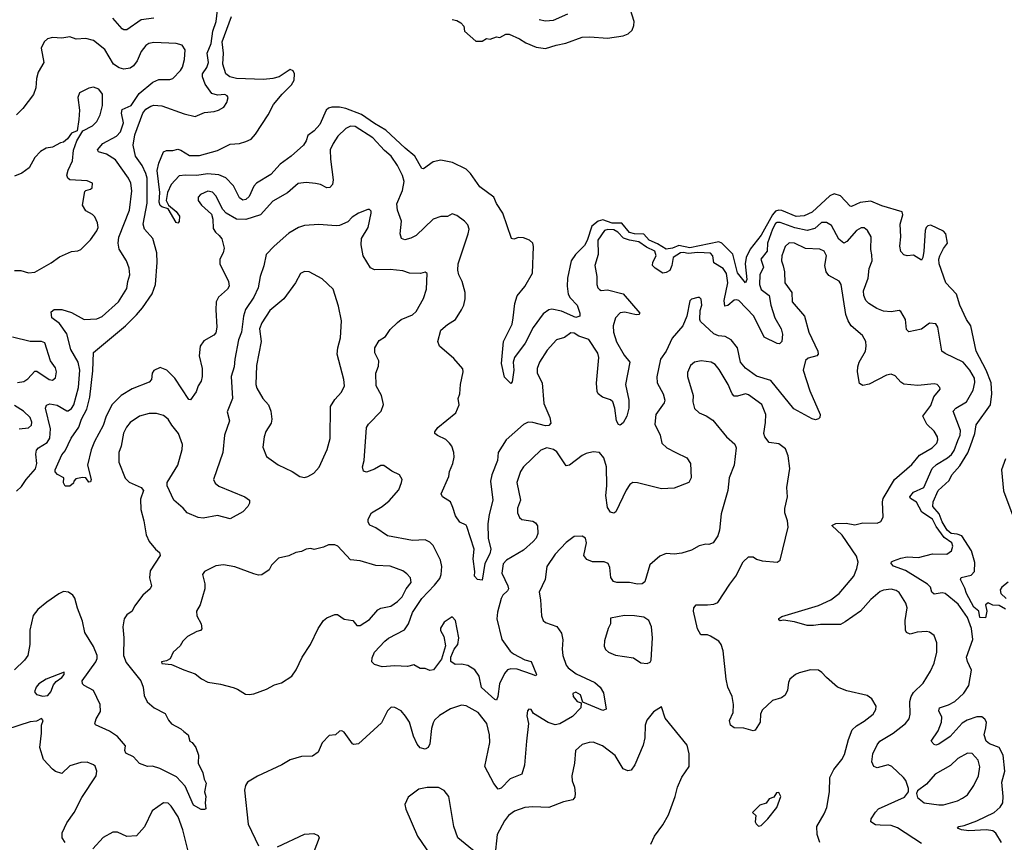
# Model space of a CAD drawing. Extents: x 2133489 to 2292442, y 756223 to 916462.
# Tile 428 of 463: x 2265389 to 2271598, y 858346 to 863536. Entities that reach past the tile are written whole.
import ezdxf

# ---------------------------------------------------------------- set-up
doc = ezdxf.new("R2010")
doc.units = 0

msp = doc.modelspace()

# ---------------------------------------------------------------- linework, layer by layer
at = {"layer": '0CON20XD'}
for points in [[(2267445, 862850), (2267395, 862801.1), (2267364.6, 862755), (2267346.9, 862715), (2267348.7, 862655), (2267365.4, 862525), (2267360.6, 862495), (2267345, 862476), (2267325, 862474.2), (2267285, 862495.6), (2267255, 862503.1), (2267195, 862509.4), (2267145, 862501.2), (2267077.6, 862442.4), (2266985, 862391.4), (2266907.5, 862305), (2266815, 862274.7), (2266755, 862278.2), (2266691.1, 862315), (2266668.9, 862338.9), (2266625, 862424.2), (2266605, 862447.1), (2266574.5, 862454.5), (2266528.1, 862431.9), (2266514.6, 862415), (2266513.1, 862395), (2266535.4, 862365), (2266598.2, 862308.2), (2266607.1, 862277.1), (2266608.5, 862218.5), (2266623.3, 862195), (2266645.7, 862175), (2266664, 862154), (2266677.5, 862095), (2266671.8, 862065), (2266651.5, 862025), (2266650.5, 861995), (2266705.5, 861885), (2266709.4, 861855), (2266700, 861835), (2266642.9, 861785), (2266627.8, 861755), (2266624.8, 861705.2), (2266632.5, 861595), (2266625, 861560), (2266612.9, 861545), (2266549.3, 861510.7), (2266526.4, 861475), (2266520, 861415), (2266538.7, 861335), (2266539.1, 861285), (2266533.1, 861255), (2266514, 861225), (2266501.2, 861188.8), (2266465, 861137.5), (2266455, 861140), (2266366.5, 861275), (2266317.1, 861325), (2266275, 861340.8), (2266235, 861323.3), (2266224, 861305), (2266220, 861265), (2266205, 861248), (2266097.3, 861207.3), (2266029.4, 861165), (2265971.7, 861108.3), (2265933.9, 861035), (2265914.6, 860975), (2265859.6, 860875), (2265838.7, 860821.3), (2265816.5, 860725), (2265838.8, 860635), (2265835, 860620), (2265825, 860617.5), (2265806.1, 860646.1), (2265785, 860646.7), (2265741.7, 860638.3), (2265730, 860625), (2265728.8, 860611.2), (2265705, 860593.3), (2265675, 860593.8), (2265663.9, 860613.9), (2265667.5, 860645), (2265626.1, 860666.1), (2265612.3, 860682.3), (2265611.4, 860695), (2265655, 860790), (2265674.6, 860815.4), (2265713.1, 860895), (2265760.5, 860965), (2265778.4, 861015), (2265811.9, 861078.1), (2265830.8, 861155), (2265849.4, 861319.4), (2265853.6, 861436.4), (2266054.8, 861605.2), (2266125.6, 861674.4), (2266162.8, 861717.2), (2266223.2, 861806.8), (2266244, 861865), (2266255.2, 862004.8), (2266252.6, 862065), (2266228.5, 862155), (2266174.7, 862214.7), (2266166.5, 862245), (2266192, 862378), (2266191.4, 862535), (2266184.8, 862565), (2266161, 862615), (2266117.8, 862675), (2266103.1, 862745), (2266115, 862810), (2266164.1, 862945), (2266185, 862971.5), (2266215, 862990.9), (2266235.4, 862995.4), (2266285, 862991.5), (2266425, 862942.2), (2266495, 862925.8), (2266555, 862950.8), (2266615, 862956), (2266642.5, 862965), (2266675.7, 862984.3), (2266695, 863012.5), (2266702.5, 863045), (2266697.5, 863055), (2266683, 863063), (2266635, 863060), (2266600.9, 863070.9), (2266559.1, 863129.1), (2266540.8, 863175), (2266541.3, 863195), (2266568.7, 863235), (2266578.6, 863265), (2266571.8, 863325), (2266595.9, 863385), (2266606.3, 863463.7), (2266628.4, 863525), (2266637.3, 863615)], [(2268115, 863537.5), (2268145, 863531.2), (2268170, 863515), (2268190, 863495), (2268193.6, 863463.6), (2268265, 863400), (2268305, 863400), (2268333, 863417), (2268355, 863413.3), (2268395, 863426.7), (2268416.4, 863423.6), (2268455, 863443.3), (2268475, 863443.8), (2268540, 863415), (2268579.4, 863389.4), (2268645, 863362.5), (2268705, 863354.4), (2268772.5, 863375), (2268832.4, 863387.6), (2268935, 863425.5), (2268985, 863427.8), (2269095, 863419.1), (2269195, 863434.7), (2269225, 863445.4), (2269250.2, 863469.8), (2269261.8, 863498.2), (2269262.5, 863525), (2269227.3, 863637.3)], [(2266235.3, 863544.7), (2266154.7, 863535.3), (2266065, 863471.1), (2266045, 863470.6), (2266035, 863477.1), (2265975.3, 863545.3)], [(2267819.2, 862725), (2267698.4, 862838.4), (2267625, 862880.2), (2267545, 862937.2), (2267446.2, 862976.2), (2267405.7, 862984.3), (2267356.3, 862983.7), (2267335, 862977.3), (2267320.4, 862965), (2267281.1, 862875), (2267245.7, 862834.3), (2267205, 862805.6), (2267195, 862771.2), (2267179.2, 862745), (2267100.4, 862675), (2267031.1, 862625), (2266971.8, 862558.2), (2266881.1, 862505), (2266864.7, 862485.3), (2266835, 862420.8), (2266815, 862400.6), (2266795, 862397.1), (2266775, 862410.8), (2266736.6, 862486.6), (2266687.6, 862537.6), (2266645, 862557.6), (2266573.6, 862563.6), (2266505, 862552.8), (2266435, 862555.7), (2266395, 862550), (2266343.8, 862495), (2266320, 862445), (2266312, 862395), (2266326.1, 862366.1), (2266375.6, 862325), (2266397, 862297), (2266395, 862263.3), (2266385, 862252.5), (2266375, 862256.7), (2266325, 862343.3), (2266284, 862355), (2266275, 862362.5), (2266268.8, 862385), (2266271.3, 862445), (2266256.5, 862585), (2266265, 862630), (2266295, 862702.5), (2266315, 862711.4), (2266355, 862710), (2266385, 862718), (2266405, 862712), (2266458.8, 862678.8), (2266522.1, 862677.9), (2266635, 862710.6), (2266715, 862750), (2266775, 862755.5), (2266815, 862766.2), (2266847.4, 862782.6), (2266875, 862813.6), (2266954.7, 862935), (2266989.7, 863000.3), (2267043.8, 863066.2), (2267103.5, 863125), (2267118.5, 863155), (2267121.9, 863195), (2267113.2, 863213.2), (2267095, 863222), (2267024.8, 863175.2), (2266985.5, 863164.5), (2266925, 863158.4), (2266755, 863164), (2266713.3, 863175), (2266687.9, 863195), (2266670.6, 863255), (2266673.5, 863325), (2266664.8, 863395), (2266723.9, 863556.1)], [(2268665, 863536.7), (2268705, 863528.9), (2268755, 863533.5), (2268845, 863572.2)], [(2265369.4, 860560.6), (2265399.6, 860590.4), (2265429.6, 860635), (2265487.9, 860702.1), (2265497.5, 860735), (2265491.1, 860795), (2265495, 860820), (2265508.1, 860835), (2265561, 860869), (2265578.2, 860895), (2265582.2, 860955), (2265551.8, 861085), (2265557.1, 861102.9), (2265578.8, 861111.2), (2265625, 861103.5), (2265685, 861067.5), (2265695, 861067.5), (2265715, 861081.9), (2265729.2, 861105), (2265758.9, 861215), (2265767.6, 861325), (2265757.5, 861375), (2265710.8, 861455), (2265685.4, 861554.6), (2265639.6, 861619.6), (2265592, 861655), (2265587, 861693), (2265605, 861707.8), (2265655, 861707.9), (2265715, 861687.5), (2265795, 861644.3), (2265875, 861648.1), (2265907.6, 861662.4), (2266010.8, 861755), (2266065, 861840), (2266070, 861885), (2266082.9, 861925), (2266077.9, 861967.9), (2266062, 862015), (2266015, 862087.5), (2266009.6, 862125), (2266013.6, 862163.6), (2266080.3, 862335), (2266096.2, 862455), (2266090, 862505), (2266075.3, 862535.3), (2265992.4, 862652.4), (2265935, 862688.2), (2265885, 862702.2), (2265878.9, 862715), (2265912.1, 862755), (2265999.3, 862800.7), (2266025, 862827.3), (2266042.5, 862885), (2266029.7, 862945), (2266035, 862968.5), (2266092.3, 862995), (2266141, 863069), (2266227.9, 863142.1), (2266265, 863157.5), (2266335, 863158.9), (2266353.3, 863165), (2266402.5, 863215), (2266414.4, 863235.6), (2266426.9, 863285), (2266431.4, 863345), (2266414.1, 863374.1), (2266375, 863385.8), (2266235, 863391.5), (2266202.5, 863385), (2266185, 863373.3), (2266155.6, 863335), (2266128.9, 863275), (2266106, 863244), (2266085, 863230.5), (2266045, 863224.5), (2266015, 863232.5), (2265980, 863255), (2265925, 863347.8), (2265855, 863403.8), (2265805, 863416), (2265745, 863412), (2265705, 863427.1), (2265655, 863418.6), (2265595.8, 863424.2), (2265564.2, 863415.8), (2265543.3, 863395), (2265524.3, 863355.7), (2265540.8, 863265), (2265505.6, 863204.4), (2265494.4, 863165), (2265490.9, 863105), (2265476.3, 863063.7), (2265408.1, 862975), (2265368.1, 862935)], [(2265355, 861952.5), (2265395, 861954), (2265445, 861938.8), (2265485, 861943.8), (2265587.6, 862002.4), (2265639.7, 862040.3), (2265715, 862074), (2265755, 862077.5), (2265775, 862086), (2265835, 862146), (2265875, 862203.8), (2265882.5, 862225), (2265879.2, 862255), (2265861.7, 862291.7), (2265847, 862307), (2265805, 862328.8), (2265784.4, 862365), (2265799.2, 862450.8), (2265805, 862458.8), (2265835, 862465.6), (2265845, 862474.2), (2265847.5, 862505), (2265815, 862519.1), (2265705.3, 862525.3), (2265692.1, 862535), (2265686.1, 862555), (2265693.8, 862586.2), (2265722.5, 862645), (2265727.8, 862712.2), (2265748.8, 862771.2), (2265787.5, 862835), (2265846.7, 862865), (2265875, 862892.5), (2265896, 862935), (2265910, 862995), (2265910.8, 863065), (2265888.3, 863098.3), (2265855, 863110.8), (2265825, 863104.2), (2265766.2, 863075), (2265755.9, 863044.1), (2265765.8, 862965), (2265762, 862905), (2265750, 862835), (2265715, 862818.8), (2265690, 862785), (2265665, 862763.3), (2265645, 862758.8), (2265595, 862731.2), (2265555, 862724.2), (2265520, 862705), (2265483.3, 862666.7), (2265448.3, 862601.7), (2265402, 862568), (2265355, 862547.8)], [(2271579.7, 858345), (2271545, 858404.3), (2271525, 858417.9), (2271485, 858424.7), (2271375, 858418.8), (2271327.5, 858425), (2271303.3, 858435), (2271310, 858445), (2271345, 858451.4), (2271425, 858480.8), (2271534.3, 858535), (2271571.9, 858568.1), (2271587.7, 858595), (2271590.7, 858635), (2271581.9, 858725), (2271602, 858795), (2271591.1, 858895), (2271565, 858945.2), (2271505, 858966.3), (2271484, 858985), (2271471.5, 859025), (2271481.1, 859068.9), (2271485, 859103.3), (2271475, 859123.8), (2271455, 859136.9), (2271425, 859136.7), (2271363.7, 859116.3), (2271331.3, 859098.7), (2271256.1, 859013.9), (2271185, 858965.5), (2271165, 858959.4), (2271155, 858963.1), (2271135.8, 858985), (2271181.2, 859048.8), (2271200.9, 859105), (2271202.7, 859135), (2271185.5, 859175), (2271188.6, 859195), (2271245, 859212.7), (2271285.7, 859235), (2271342.7, 859287.3), (2271373.5, 859335), (2271391.7, 859431.7), (2271365, 859487.5), (2271360, 859515), (2271399.5, 859625), (2271391.1, 859695), (2271366.2, 859765), (2271307.6, 859847.6), (2271225, 859916.4), (2271205, 859920), (2271155, 859911.2), (2271141.6, 859925), (2271131.3, 859955), (2271114.4, 859975), (2270975, 860061.5), (2270897.9, 860087.9), (2270884.1, 860105.9), (2270886.2, 860115), (2270898, 860122), (2270945, 860139.3), (2270985, 860146), (2271056.9, 860143.1), (2271144.6, 860165.4), (2271235, 860163.6), (2271265.7, 860185), (2271272.2, 860215), (2271266.5, 860235), (2271218.4, 860268.4), (2271167.6, 860337.6), (2271144.3, 860385), (2271078.3, 860428.3), (2271045, 860491.6), (2271005.4, 860515), (2271002.9, 860525), (2271025, 860555.2), (2271090.8, 860585), (2271143.5, 860705), (2271169.6, 860730.4), (2271239.4, 860770.6), (2271265, 860792.5), (2271281.4, 860818.6), (2271305, 860880.6), (2271320.4, 860915), (2271321.6, 860945), (2271274.5, 861065), (2271291.5, 861085), (2271360, 861125), (2271400.9, 861199.1), (2271412.2, 861247.8), (2271410.4, 861275), (2271380.9, 861325), (2271338.1, 861375), (2271225, 861429.4), (2271204.2, 861445), (2271178.8, 861595), (2271165, 861617.5), (2271125, 861621.2), (2271075, 861584.2), (2270995, 861566.2), (2270981.4, 861581.4), (2270975.6, 861645), (2270944.3, 861694.3), (2270935, 861700), (2270885, 861692.2), (2270835, 861696.2), (2270793.4, 861713.4), (2270744, 861745), (2270725, 861764.2), (2270711.5, 861795), (2270708.8, 861825), (2270740, 861905), (2270744.7, 861965), (2270765.4, 862015), (2270762.1, 862052.1), (2270756, 862085), (2270758.2, 862165), (2270735.3, 862205.3), (2270715, 862223.1), (2270695, 862221.8), (2270665, 862205.4), (2270605, 862136.5), (2270585, 862126.7), (2270555, 862150), (2270507.3, 862237.3), (2270476.6, 862256.6), (2270445, 862255.2), (2270402, 862218), (2270355, 862206.4), (2270277.2, 862222.8), (2270185, 862256), (2270165, 862256.3), (2270155, 862250), (2270135, 862214.6), (2270105.2, 862125), (2270102.8, 862075), (2270062.4, 862025), (2270078.9, 861975), (2270055.9, 861925), (2270054.8, 861865), (2270065, 861834.5), (2270114.7, 861794.7), (2270124.7, 861735), (2270150, 861655), (2270190.4, 861585), (2270199.3, 861550.7), (2270195, 861506.2), (2270179.8, 861490.2), (2270165, 861491.8), (2270082.7, 861532.7), (2270017.2, 861665), (2269924.4, 861764.4), (2269909.1, 861769.1), (2269895, 861765.3), (2269855, 861733.4), (2269835, 861729.4), (2269830.4, 861765), (2269854.4, 861875), (2269845.2, 861935.2), (2269824.4, 861965), (2269765, 862001.4), (2269759.7, 862045), (2269745, 862061.7), (2269665, 862067.8), (2269605, 862061.4), (2269575, 862067), (2269555, 862064.1), (2269508.6, 862035), (2269501.2, 861985), (2269487.5, 861952.5), (2269465, 861939.8), (2269445, 861937.4), (2269395, 861967.2), (2269378.9, 861985), (2269381.5, 862005), (2269401.5, 862045), (2269394.4, 862075), (2269340.3, 862100.3), (2269293.2, 862135), (2269234.5, 862145.5), (2269196.6, 862156.6), (2269159.8, 862195), (2269135, 862209.1), (2269097.5, 862212.5), (2269076.4, 862205), (2269034.7, 862145), (2269037.3, 862055), (2269016.2, 861985), (2269027.5, 861915), (2269028.6, 861865), (2269034.3, 861844.3), (2269045, 861832.5), (2269055, 861826.7), (2269095, 861831.1), (2269195, 861805.5), (2269298.8, 861685), (2269293.8, 861676.2), (2269275.6, 861674.4), (2269205, 861690), (2269175, 861686.9), (2269146, 861655), (2269131.1, 861605), (2269133.3, 861565), (2269152.6, 861502.6), (2269199.5, 861419.5), (2269235.6, 861375), (2269209.1, 861235), (2269230, 861135), (2269230.6, 861085), (2269216.9, 861035), (2269195, 860992), (2269175, 860976.7), (2269165, 860982.5), (2269153.1, 861005), (2269142.5, 861085), (2269128.1, 861125), (2269115, 861137.5), (2269064.2, 861154.2), (2269036.7, 861175), (2269030.3, 861190.3), (2269026.8, 861243.2), (2269041.1, 861405), (2269035, 861431.2), (2268977.9, 861517.9), (2268915, 861540), (2268885, 861557.8), (2268865, 861560), (2268825, 861531.1), (2268774.6, 861515.4), (2268715, 861450), (2268666.5, 861375), (2268651.5, 861335), (2268651.1, 861305), (2268683.5, 861245), (2268693.8, 861115), (2268730.9, 861025), (2268738.8, 860991.2), (2268725, 860976), (2268705, 860974.4), (2268623.8, 860993.8), (2268595, 860995.6), (2268565, 860982.2), (2268455.5, 860885), (2268405.4, 860805), (2268401.3, 860755), (2268365.3, 860664.7), (2268357.8, 860625), (2268372.3, 860505), (2268348.4, 860415), (2268340.9, 860355), (2268343.8, 860263.8), (2268360.4, 860195), (2268354, 860165), (2268321.2, 860105), (2268305, 859998.8), (2268276.2, 860005), (2268255.8, 860025), (2268259.5, 860055), (2268247.5, 860135), (2268255.4, 860195), (2268208.7, 860338.7), (2268205, 860346), (2268164, 860365), (2268136, 860405), (2268120.7, 860459.3), (2268105, 860493.3), (2268054.5, 860524.5), (2268046, 860545), (2268095, 860653.3), (2268098.9, 860685), (2268119.5, 860735), (2268127.5, 860775), (2268125.6, 860805), (2268114.3, 860844.3), (2268100, 860865), (2268075, 860887.5), (2268022.7, 860912.7), (2268007.5, 860925), (2268006.7, 860935), (2268025, 860963.8), (2268138.8, 861055), (2268160, 861105), (2268154.4, 861145), (2268164.3, 861175), (2268169.2, 861235), (2268186, 861315), (2268183.9, 861333.9), (2268127.2, 861397.2), (2268036.2, 861475), (2268025.8, 861505), (2268045, 861578), (2268086.4, 861613.6), (2268136, 861645), (2268175.5, 861704.5), (2268188.8, 861735), (2268198.8, 861775), (2268198, 861815), (2268178.8, 861885), (2268158, 861925), (2268151.4, 861955), (2268153.5, 861995), (2268216.7, 862185), (2268222.9, 862215), (2268215, 862241.2), (2268194.3, 862264.3), (2268145, 862301.2), (2268115, 862310), (2268085.8, 862294.2), (2268045, 862294), (2267995, 862277.5), (2267888.1, 862175), (2267855, 862156.5), (2267817.5, 862147.5), (2267796.7, 862155), (2267788.6, 862185), (2267796.9, 862265), (2267771.8, 862335), (2267766.3, 862373.7), (2267802.8, 862457.2), (2267812.2, 862515), (2267802.6, 862552.6), (2267771.8, 862615), (2267731.2, 862675), (2267689.7, 862709.8), (2267615, 862789.7), (2267505, 862862.7), (2267475, 862864.5), (2267445, 862850)], [(2271605, 859817.5), (2271565, 859840), (2271525, 859842.5), (2271495, 859857.5), (2271480, 859845), (2271487.5, 859805), (2271478.3, 859761.7), (2271444, 859765), (2271437.5, 859805), (2271405, 859828.8), (2271359.2, 859915), (2271349.2, 859949.2), (2271320.6, 860005), (2271325, 860016.7), (2271388.9, 860031.1), (2271410, 860055), (2271411.8, 860111.8), (2271390, 860185), (2271329.2, 860279.2), (2271300.5, 860290.5), (2271262.7, 860295), (2271236.4, 860315), (2271205, 860368.5), (2271187.6, 860417.6), (2271147.5, 860465), (2271148.1, 860495), (2271180.3, 860565), (2271250.6, 860629.4), (2271267.1, 860665), (2271318.1, 860721.9), (2271366.8, 860803.2), (2271385, 860848.2), (2271411.1, 860925), (2271419.3, 860980.7), (2271510.6, 861105), (2271519.1, 861175), (2271514.3, 861245), (2271482.4, 861325), (2271420, 861445), (2271386.2, 861605), (2271358.6, 861645), (2271317.5, 861735), (2271296.5, 861805), (2271228.2, 861875), (2271186.9, 861995), (2271184.8, 862024.8), (2271191.1, 862045), (2271215, 862092.4), (2271240.4, 862125), (2271229.3, 862185), (2271215, 862201.2), (2271135, 862239.6), (2271115.8, 862235), (2271105, 862225.4), (2271097.8, 862205), (2271090.9, 862075), (2271084.5, 862035.5), (2271075, 862018), (2271025, 862049.4), (2270985, 862046), (2270965, 862051.2), (2270945, 862072.5), (2270937.9, 862107.9), (2270945.5, 862165.5), (2270941.8, 862245), (2270958.2, 862305), (2270954.5, 862324.5), (2270825, 862361.8), (2270755, 862390.5), (2270688.6, 862381.4), (2270635, 862356.5), (2270625, 862360), (2270565, 862424.8), (2270525, 862436.3), (2270496.4, 862423.6), (2270385, 862322.3), (2270335, 862299.2), (2270285, 862294.4), (2270195, 862331.2), (2270175, 862334.1), (2270155, 862328), (2270135, 862304.3), (2270065, 862175.9), (2269995, 862087.9), (2269969, 862035), (2269963.2, 861995), (2269973.4, 861896.6), (2269965, 861876.2), (2269915, 861937.8), (2269885, 862056.5), (2269816.8, 862125), (2269797.5, 862135), (2269615, 862097.3), (2269545, 862110.7), (2269505, 862094.2), (2269465, 862086.9), (2269411.6, 862121.6), (2269358.6, 862145), (2269325, 862182.7), (2269265, 862184.3), (2269235, 862193.2), (2269185, 862251), (2269125, 862252.1), (2269065, 862272.1), (2269035.7, 862264.3), (2268996.3, 862233.7), (2268967.7, 862142.3), (2268949.4, 862110.6), (2268894.6, 862055), (2268867.1, 862015), (2268842.9, 861905), (2268840.4, 861855), (2268847.9, 861805), (2268860, 861780), (2268903.8, 861735), (2268921.8, 861685), (2268921.4, 861665), (2268895, 861657.2), (2268805, 861696.6), (2268745, 861709.5), (2268725, 861704.4), (2268689.7, 861680.3), (2268627.1, 861592.9), (2268575.6, 861495), (2268509.4, 861405), (2268501.1, 861375), (2268504.4, 861325.6), (2268495, 861250), (2268485, 861240), (2268445, 861280), (2268427.5, 861367.5), (2268438.6, 861505), (2268494.4, 861615), (2268500.5, 861655), (2268510.4, 861745), (2268525.8, 861794.2), (2268575, 861852.5), (2268622.6, 861937.4), (2268629.6, 862105), (2268625.2, 862125.2), (2268603.3, 862145), (2268565, 862159.7), (2268535, 862161.3), (2268505, 862150), (2268490, 862155), (2268436.1, 862315), (2268396.4, 862375), (2268379.1, 862415), (2268291.2, 862481.2), (2268231.1, 862565), (2268203.6, 862593.6), (2268116.9, 862635), (2268045, 862648.8), (2267995, 862638.2), (2267935, 862595.7), (2267925, 862597.5), (2267881.2, 862675), (2267819.2, 862725)], [(2269525.5, 860805.5), (2269595, 860771.2), (2269618.8, 860735), (2269623.6, 860646.4), (2269607.5, 860615), (2269515, 860580), (2269435, 860575.8), (2269285, 860614.4), (2269255, 860615.8), (2269236.8, 860603.2), (2269212.2, 860567.8), (2269148.3, 860431.7), (2269135, 860422), (2269115, 860428.8), (2269095, 860457.5), (2269083.9, 860535), (2269091.8, 860595), (2269089.6, 860715), (2269071.3, 860771.3), (2269044.2, 860804.2), (2269005, 860810), (2268961.3, 860798.7), (2268934.6, 860785.4), (2268855, 860724.3), (2268835, 860720.8), (2268775, 860809.4), (2268753.8, 860825), (2268712.5, 860835), (2268675, 860819.4), (2268566.1, 860713.9), (2268547.5, 860685), (2268522.9, 860615), (2268547.1, 860505), (2268526.9, 860455), (2268527.1, 860425), (2268540, 860395), (2268555, 860382), (2268625, 860372), (2268641.2, 860361.2), (2268652.9, 860342.9), (2268655.5, 860294.5), (2268645.7, 860265), (2268627.1, 860242.9), (2268565, 860188.5), (2268459.2, 860125), (2268437.9, 860102.1), (2268428.5, 860045), (2268466.9, 859965), (2268470, 859945), (2268465, 859931.9), (2268434.4, 859905), (2268425.3, 859884.7), (2268402.1, 859797.9), (2268397.2, 859755), (2268428.9, 859625), (2268482.4, 859552.4), (2268502.2, 859535), (2268575, 859497.8), (2268615, 859486.2), (2268648, 859405), (2268643, 859397), (2268616.7, 859406.7), (2268525, 859439.1), (2268485, 859440), (2268465.6, 859434.4), (2268445, 859411.2), (2268413.5, 859345), (2268403.6, 859266.4), (2268395, 859243.3), (2268385, 859246), (2268301.8, 859321.8), (2268285.8, 859395), (2268258, 859435), (2268215, 859460.8), (2268175, 859469.2), (2268135, 859468.8), (2268106.4, 859486.4), (2268106.7, 859515), (2268128.8, 859565), (2268152.5, 859595), (2268158.1, 859635), (2268136.7, 859745), (2268115, 859769.2), (2268066.2, 859735), (2268042.7, 859697.3), (2268042.3, 859682.3), (2268063.8, 859645), (2268073.3, 859585), (2268048.3, 859501.7), (2267997.5, 859435), (2267975, 859430), (2267945, 859443.3), (2267913.6, 859443.6), (2267875, 859466.7), (2267835, 859454.2), (2267755, 859460), (2267675, 859452.5), (2267625, 859467.5), (2267610, 859485), (2267610.8, 859509.2), (2267625, 859546.2), (2267691.2, 859615), (2267715, 859633.8), (2267815, 859687.5), (2267839.6, 859725), (2267866.2, 859795), (2267925, 859884.3), (2268005, 859967.8), (2268038.7, 860011.3), (2268047.2, 860035), (2268050.9, 860085), (2268042, 860125), (2267995, 860217.5), (2267975, 860240.6), (2267945, 860254.4), (2267865, 860250.6), (2267708.7, 860278.7), (2267635, 860330), (2267596.9, 860346.9), (2267585.7, 860365), (2267586.9, 860385), (2267608.1, 860425), (2267675, 860464.5), (2267719.2, 860500.8), (2267779.8, 860570.2), (2267797, 860617), (2267800, 860635), (2267783.8, 860665), (2267735, 860687.1), (2267685, 860722.5), (2267665, 860722.5), (2267625, 860699.4), (2267575, 860680.8), (2267557.5, 860687.5), (2267550.8, 860715), (2267560, 860755), (2267576.4, 860963.6), (2267589.2, 860985), (2267667.5, 861065), (2267683, 861107), (2267670, 861165), (2267637.1, 861225), (2267634, 861305), (2267651.2, 861348.8), (2267654.1, 861384.1), (2267627.5, 861435), (2267627.5, 861465), (2267655, 861512), (2267695, 861536.2), (2267725, 861580.8), (2267771.4, 861625), (2267795, 861643.3), (2267865.3, 861674.7), (2267888.9, 861695), (2267935, 861776), (2267954.5, 861835), (2267958, 861935), (2267945, 861942.5), (2267915.6, 861934.4), (2267847.4, 861937.4), (2267805, 861950.6), (2267725, 861960.4), (2267625, 861956.9), (2267600.4, 861970.4), (2267555, 862046.2), (2267541.9, 862115), (2267544.5, 862155.5), (2267585.6, 862225), (2267606, 862315), (2267605, 862327.5), (2267595, 862337.5), (2267585, 862337.5), (2267525, 862316), (2267485, 862290), (2267458.8, 862261.2), (2267405, 862237.5), (2267385, 862234.4), (2267275, 862244.4), (2267185, 862238.1), (2267146.7, 862225), (2267085, 862189.4), (2266992.4, 862107.6), (2266943.1, 862055), (2266927.3, 861982.7), (2266904.4, 861915), (2266892.3, 861845), (2266865, 861785.8), (2266812.9, 861707.1), (2266800.4, 861665), (2266786.6, 861565), (2266769.2, 861515), (2266745.4, 861395), (2266741.5, 861345), (2266722.5, 861285), (2266730, 861145), (2266697.3, 861062.7), (2266711.4, 861005), (2266680.4, 860915), (2266668.9, 860805), (2266611.1, 860635), (2266621.1, 860611.1), (2266645, 860593.3), (2266807.5, 860525), (2266836.7, 860505), (2266837.5, 860485), (2266827.5, 860465), (2266795, 860431.2), (2266715, 860386.7), (2266635, 860408.2), (2266545, 860391.8), (2266515, 860395.5), (2266444.7, 860424.7), (2266420, 860455), (2266361.4, 860505), (2266319.4, 860595), (2266318.1, 860615), (2266385.5, 860725), (2266413.6, 860825), (2266415.4, 860855), (2266389.5, 860925), (2266347.3, 860977.3), (2266325, 861015.8), (2266295, 861038.6), (2266250.9, 861050.9), (2266205, 861051.9), (2266145, 861034.4), (2266085, 860994.3), (2266061.5, 860965), (2266042.4, 860927.6), (2266027.9, 860845), (2266013.3, 860805), (2266014.3, 860745), (2266053.4, 860643.4), (2266078.8, 860618.8), (2266154.3, 860584.3), (2266170, 860565), (2266149.7, 860510.3), (2266152.9, 860445), (2266171.4, 860375), (2266185.5, 860285.5), (2266204.4, 860244.4), (2266245.6, 860195.6), (2266271.2, 860175), (2266274, 860155), (2266211.2, 860058.8), (2266206.2, 860015), (2266219.2, 859965), (2266210.8, 859945), (2266164.7, 859905.3), (2266113.3, 859835), (2266098.6, 859805), (2266065, 859781.4), (2266046.5, 859755), (2266037.9, 859705), (2266045.9, 859635.9), (2266044.2, 859525), (2266061, 859481), (2266151.5, 859365), (2266167.1, 859325), (2266173, 859273), (2266192.2, 859232.2), (2266236.2, 859195), (2266305, 859158.8), (2266325.9, 859115.9), (2266345, 859093.3), (2266405, 859061.2), (2266423.3, 859045), (2266450, 859025), (2266462.5, 858985), (2266476.4, 858976.4), (2266500, 858945), (2266516.7, 858895), (2266513.3, 858845), (2266543.3, 858785), (2266551.2, 858745), (2266565, 858720), (2266553.3, 858665), (2266563.3, 858635), (2266557.5, 858595), (2266561.7, 858558.3), (2266555, 858552.5), (2266533.9, 858553.9), (2266485, 858580), (2266431.1, 858701.1), (2266378.2, 858758.2), (2266272.3, 858812.3), (2266225, 858826.7), (2266193.9, 858823.9), (2266145, 858843.3), (2266106, 858885), (2266058.7, 858908.7), (2266051.4, 858925), (2266056.7, 858955), (2266005, 859013.3), (2265955, 859046.2), (2265867, 859087), (2265863.3, 859095), (2265870, 859125), (2265897.8, 859172.2), (2265896.9, 859215), (2265855, 859304.4), (2265795, 859335.6), (2265785.4, 859345.4), (2265782.7, 859365), (2265869.2, 859485), (2265877.5, 859505), (2265877.1, 859525), (2265855, 859581.1), (2265799.9, 859669.9), (2265785, 859741.2), (2265752.6, 859822.6), (2265737.2, 859887.2), (2265724, 859905), (2265696.7, 859925), (2265665, 859927.5), (2265635, 859914.2), (2265558.8, 859861.2), (2265503.1, 859815), (2265474.1, 859775.9), (2265452.8, 859685), (2265451.9, 859595), (2265439.5, 859525), (2265419.5, 859495), (2265356.7, 859435)], [(2271075, 858338.1), (2270925, 858438.2), (2270885, 858452.7), (2270815.4, 858454.6), (2270785, 858456.7), (2270756.2, 858475), (2270758, 858495), (2270784.4, 858535.6), (2270805, 858557.1), (2270968.8, 858631.2), (2270993.3, 858665), (2270993.3, 858685), (2270976, 858735), (2270961.2, 858755), (2270887.5, 858825), (2270865, 858835.7), (2270795, 858816.2), (2270775, 858823.3), (2270763.1, 858853.1), (2270768.8, 858905), (2270795, 858962), (2270812.2, 858985), (2270896.4, 859035), (2270973.6, 859096.4), (2270997.1, 859125), (2271004.4, 859155), (2271001.5, 859235), (2271010, 859265), (2271025, 859291.1), (2271085, 859349.4), (2271132.3, 859425), (2271155, 859476.2), (2271171.8, 859545), (2271171.9, 859605), (2271155, 859651.2), (2271125, 859672), (2271106.7, 859676.7), (2271048.2, 859671.8), (2271005, 859658.6), (2270980.3, 859670.3), (2270974.4, 859685), (2270973.3, 859745), (2270985.6, 859825), (2270976.9, 859855), (2270935, 859922.5), (2270915, 859935.5), (2270885, 859942.5), (2270835, 859937.3), (2270815, 859927.5), (2270755, 859877.8), (2270690, 859805), (2270595, 859736.2), (2270565, 859721.2), (2270439.1, 859720.9), (2270395, 859712.9), (2270353.6, 859713.6), (2270275, 859736), (2270205, 859746.7), (2270185, 859743.8), (2270175, 859750), (2270175, 859757.5), (2270195, 859771.2), (2270425, 859840.6), (2270504.2, 859875), (2270556.7, 859915), (2270648.5, 860025), (2270667.6, 860072.4), (2270677, 860113), (2270665, 860151.4), (2270575, 860283.5), (2270510, 860345), (2270535, 860356.7), (2270601.2, 860358.8), (2270655, 860349.5), (2270705, 860361.4), (2270795, 860360), (2270819.3, 860370.7), (2270833, 860397), (2270830, 860495), (2270834.5, 860515), (2270905.3, 860634.7), (2271015, 860730), (2271062, 860788), (2271142.5, 860835), (2271172.9, 860865), (2271179.4, 860885), (2271175.7, 860905), (2271155, 860939.2), (2271110, 860985), (2271084.2, 861035), (2271135, 861100.8), (2271153.2, 861156.8), (2271193.3, 861205), (2271191.2, 861215), (2271175, 861233.8), (2271155, 861238), (2271053.1, 861226.9), (2270965, 861235.8), (2270945, 861248), (2270908.6, 861288.6), (2270885, 861299.4), (2270855, 861293.3), (2270745, 861236.9), (2270705, 861228.6), (2270685, 861241.2), (2270672.9, 861315), (2270674.3, 861345), (2270683.1, 861375), (2270721.8, 861445), (2270727.3, 861475), (2270724.5, 861504.5), (2270703.1, 861543.1), (2270632.9, 861605), (2270612.2, 861635), (2270597.8, 861675), (2270569.5, 861865), (2270555.4, 861885.4), (2270492.1, 861922.1), (2270475, 861944), (2270466.2, 861985), (2270476.9, 862045), (2270462.2, 862075), (2270435, 862087.1), (2270345, 862091.4), (2270275, 862126.2), (2270241.2, 862128.8), (2270215.3, 862104.7), (2270194.7, 862045), (2270192.4, 862015), (2270202.2, 861982.2), (2270210.7, 861945), (2270214.6, 861875), (2270258.2, 861815), (2270260.6, 861755), (2270337.1, 861665), (2270365.5, 861565), (2270421.5, 861445), (2270422.9, 861425), (2270415, 861414.3), (2270360.6, 861399.4), (2270344.6, 861385.4), (2270329.5, 861325), (2270371.5, 861195), (2270436, 861045), (2270433.9, 861026.1), (2270425, 861016.7), (2270407.7, 861012.3), (2270385, 861017.1), (2270269.8, 861079.8), (2270125, 861259.4), (2270035, 861286.2), (2269966.4, 861336.4), (2269934.5, 861375), (2269916.2, 861466.2), (2269875.9, 861515.9), (2269837.2, 861537.2), (2269795, 861542.1), (2269765, 861552.9), (2269681.2, 861631.2), (2269676.9, 861645), (2269679.5, 861700.5), (2269691.2, 861735), (2269685, 861772.5), (2269675, 861782.5), (2269665, 861782.5), (2269625, 861772.5), (2269615, 861762.5), (2269595.7, 861664.3), (2269569.4, 861605), (2269504.2, 861525.8), (2269465.6, 861445), (2269430.6, 861395), (2269407.1, 861282.9), (2269408.5, 861245), (2269447.3, 861175), (2269456.9, 861135), (2269452, 861118), (2269399.6, 861045), (2269393.8, 860985), (2269428.1, 860915), (2269438.8, 860865), (2269468.8, 860835), (2269525.5, 860805.5)], [(2267185, 860646.7), (2267205, 860653.8), (2267244, 860675), (2267276.6, 860713.4), (2267328, 860825), (2267346.6, 860893.4), (2267348.2, 861095), (2267375, 861140.6), (2267417.5, 861185), (2267436.5, 861225), (2267433.5, 861265), (2267390, 861425), (2267394.3, 861465), (2267411.7, 861528.3), (2267418.1, 861635), (2267399.1, 861729.1), (2267366.2, 861836.2), (2267295, 861900), (2267215, 861944.2), (2267185, 861948.1), (2267160, 861935), (2267128.6, 861875), (2267054.4, 861775), (2266965, 861700.5), (2266915, 861624), (2266901.1, 861585), (2266910.8, 861505), (2266881.8, 861355), (2266877.8, 861235), (2266885, 861211.2), (2266922.5, 861145), (2266957.1, 861105), (2266971.9, 861065), (2266978.2, 861015), (2266975, 860991.2), (2266941.7, 860938.3), (2266929.2, 860905), (2266922.1, 860837.9), (2266945, 860779.2), (2267017.6, 860727.6), (2267106.7, 860685), (2267155, 860653.8), (2267185, 860646.7)], [(2265375, 861247.1), (2265415, 861253.8), (2265440.1, 861269.9), (2265485, 861319.2), (2265497.6, 861317.6), (2265574.2, 861265), (2265595, 861262.1), (2265615, 861276.2), (2265620.5, 861315), (2265615, 861338.8), (2265583, 861383), (2265547.4, 861497.4), (2265525.4, 861505.4), (2265455, 861505.5), (2265343.8, 861533.8)], [(2270434, 858345), (2270418, 858395), (2270415.7, 858445), (2270461.4, 858525), (2270477.5, 858565), (2270495.6, 858664.4), (2270496.9, 858755), (2270521.9, 858805), (2270572.2, 858867.8), (2270589.8, 858900.2), (2270614.3, 858995), (2270638.6, 859055), (2270665, 859081.4), (2270715, 859110), (2270771.2, 859155), (2270787, 859183), (2270789.2, 859205), (2270761.7, 859251.7), (2270732.3, 859272.3), (2270605, 859302.2), (2270546.2, 859325), (2270476, 859385), (2270447.9, 859417.9), (2270425, 859431.2), (2270375, 859434), (2270304.3, 859415.7), (2270280, 859405), (2270246.2, 859375), (2270236, 859355), (2270230, 859305), (2270215, 859273.8), (2270193, 859257), (2270135, 859240.8), (2270071.1, 859178.9), (2270059.4, 859155), (2270057.1, 859105), (2270026.8, 859053.2), (2270015, 859050), (2269955.7, 859065.7), (2269895, 859068), (2269871.2, 859085), (2269864.3, 859115), (2269887.1, 859165), (2269890, 859215), (2269880.8, 859265), (2269854, 859324), (2269843.5, 859375), (2269824.1, 859554.1), (2269813.1, 859593.1), (2269797.5, 859615), (2269745, 859645.6), (2269725, 859654.3), (2269684.3, 859654.3), (2269662.5, 859692.5), (2269638, 859805), (2269640, 859825), (2269655, 859843.3), (2269725, 859844), (2269765, 859849.2), (2269790.3, 859859.7), (2269866.9, 859975), (2269905, 860025.8), (2269951.4, 860115), (2269985, 860146.2), (2270015, 860146.2), (2270035, 860132), (2270071.2, 860121.2), (2270165, 860114), (2270183.6, 860126.4), (2270235.5, 860335), (2270231.1, 860375), (2270212.9, 860425), (2270212.7, 860452.7), (2270230, 860525), (2270225.7, 860585), (2270246, 860705), (2270234.3, 860785), (2270218.2, 860828.2), (2270175, 860860), (2270115, 860867.5), (2270086.9, 860905), (2270081.5, 860925), (2270092.7, 860995), (2270092.9, 861045), (2270068.2, 861108.2), (2269985, 861170), (2269965, 861174.5), (2269915, 861160), (2269895, 861161.4), (2269881.4, 861175), (2269873.3, 861195), (2269856.2, 861235), (2269799.1, 861329.1), (2269775, 861359.4), (2269748.8, 861375), (2269685, 861384.5), (2269645, 861374.4), (2269618.6, 861355), (2269600, 861310), (2269600, 861285), (2269635.6, 861165), (2269632.9, 861125), (2269645, 861083.8), (2269673.8, 861055), (2269716.9, 861036.9), (2269759.3, 861009.3), (2269845, 860903.3), (2269898.1, 860858.1), (2269906.9, 860835), (2269894.6, 860725.4), (2269863.1, 860645), (2269854.4, 860565), (2269812.4, 860417.6), (2269801.4, 860315), (2269790.9, 860279.1), (2269762.5, 860235), (2269735, 860223.8), (2269715, 860226.2), (2269672.7, 860217.3), (2269625, 860190), (2269565, 860170.5), (2269515, 860163.1), (2269465, 860167.3), (2269425, 860152.2), (2269362.6, 860097.4), (2269331.1, 859988.9), (2269315, 859977.1), (2269285, 859974.4), (2269235, 859985.5), (2269155, 859985.5), (2269132.4, 859992.4), (2269117.4, 860017.4), (2269110.3, 860080.3), (2269098.8, 860105), (2269075, 860115.6), (2269000, 860115), (2268965, 860130), (2268946.2, 860155), (2268962.9, 860235), (2268956, 860265), (2268935, 860277.1), (2268885, 860274.3), (2268835, 860238.1), (2268766, 860164), (2268711.9, 860085), (2268703.1, 860005), (2268664.5, 859924.5), (2268673.3, 859875), (2268678.9, 859775), (2268690.6, 859745), (2268705, 859733.3), (2268775, 859708.5), (2268805.6, 859665), (2268814.4, 859624.4), (2268808.5, 859565), (2268812.7, 859525), (2268834.6, 859464.6), (2268846.8, 859446.8), (2268898.1, 859408.1), (2269015.8, 859355), (2269049.2, 859325), (2269069.1, 859289.1), (2269086.2, 859185), (2269065, 859176.7), (2268940.7, 859230.7), (2268925, 859276.7), (2268895, 859294), (2268876.2, 859285), (2268879.2, 859265), (2268905, 859234), (2268930, 859225), (2268927.5, 859195), (2268875, 859139.2), (2268795, 859093.2), (2268765, 859087.3), (2268722, 859102), (2268629.3, 859159.3), (2268613, 859183), (2268600, 859185), (2268591.2, 859175), (2268586.7, 859145), (2268598, 859095), (2268585.6, 858984.4), (2268572.4, 858832.4), (2268554.6, 858775.4), (2268482.5, 858747.5), (2268425, 858687.1), (2268405, 858682), (2268377.6, 858717.6), (2268321.9, 858825), (2268353.1, 858975), (2268351.2, 859025), (2268333.8, 859095), (2268279.4, 859165), (2268205, 859206.5), (2268175, 859211.1), (2268105, 859188.9), (2268035, 859146.9), (2268005, 859117.5), (2267995, 859098.8), (2267984.6, 859065), (2267975, 858967.5), (2267963.8, 858945), (2267945, 858934.3), (2267915, 858942), (2267895.6, 858965.6), (2267871.1, 859015), (2267846.5, 859105), (2267822.2, 859142.2), (2267795, 859175.7), (2267755, 859195.7), (2267731.2, 859198.8), (2267708, 859175), (2267670.9, 859099.1), (2267525, 858966.7), (2267496.4, 858963.6), (2267488, 858968), (2267435, 859040), (2267419.3, 859049.3), (2267405, 859046.7), (2267380, 859025), (2267340.7, 859019.3), (2267296.4, 858973.6), (2267270, 858915), (2267235, 858888.6), (2267165, 858887.8), (2267095, 858866.5), (2267042, 858835), (2266887.6, 858762.4), (2266825.7, 858725), (2266813.1, 858705), (2266806.9, 858675), (2266829.8, 858459.8), (2266895, 858323.8)], [(2265385, 860954.5), (2265445, 860961.1), (2265462, 860978), (2265465, 860997.5), (2265454.4, 861025), (2265412.2, 861065), (2265355, 861102.7)], [(2271605.4, 860764.6), (2271579.4, 860695), (2271593.2, 860563.2), (2271652, 860405)], [(2266835, 859278.1), (2266865, 859283.1), (2266945, 859312.5), (2266995, 859340), (2267038.5, 859351.5), (2267105, 859394.2), (2267131.5, 859435), (2267169.6, 859515), (2267222.5, 859595), (2267270, 859695), (2267304.4, 859745), (2267325, 859761.4), (2267375, 859782.5), (2267393, 859783), (2267434.1, 859754.1), (2267490, 859745), (2267515, 859714), (2267535, 859714), (2267595, 859752), (2267646.4, 859813.6), (2267666.4, 859823.6), (2267730, 859835), (2267771.4, 859865), (2267799.5, 859895), (2267826.5, 859945), (2267856.7, 859985), (2267853.8, 860013.8), (2267830.4, 860040.4), (2267805, 860058.2), (2267725, 860089.2), (2267635, 860092.2), (2267535, 860121.4), (2267475, 860128.8), (2267394.3, 860214.3), (2267375, 860222.5), (2267335, 860223.3), (2267305, 860208.8), (2267245, 860193.8), (2267225, 860198.8), (2267194.3, 860195.7), (2267165, 860180), (2267130, 860175), (2267085.8, 860154.2), (2267021.2, 860138.8), (2266977.5, 860095), (2266962.5, 860065), (2266915.8, 860034.2), (2266895, 860032), (2266865, 860038.8), (2266745, 860083.1), (2266674.2, 860095.8), (2266625, 860090), (2266553.3, 860055), (2266541.2, 860035), (2266556.9, 859976.9), (2266557.1, 859945), (2266527.5, 859845), (2266503.8, 859805), (2266506.2, 859775), (2266533.8, 859725), (2266537.7, 859692.3), (2266527.7, 859682.3), (2266505, 859676.2), (2266446.7, 859645), (2266417.5, 859615), (2266400, 859585), (2266356.2, 859545), (2266336.4, 859503.6), (2266315, 859490), (2266282.5, 859485), (2266285, 859473.3), (2266345, 859467.5), (2266423.2, 859433.2), (2266495, 859408.8), (2266535, 859377.5), (2266575.5, 859355.5), (2266653.9, 859343.9), (2266735, 859322.9), (2266762.7, 859312.7), (2266811.7, 859281.7), (2266835, 859278.1)], [(2271622, 859988), (2271582, 859955), (2271571.7, 859938.3), (2271575.9, 859915.9), (2271610, 859885)], [(2269345, 859473.3), (2269365, 859482.5), (2269370, 859495), (2269379.2, 859635), (2269372.5, 859705), (2269356.4, 859746.4), (2269325, 859767.1), (2269265, 859775.6), (2269203.2, 859776.8), (2269115, 859760), (2269113.8, 859725), (2269098.8, 859695), (2269076.4, 859616.4), (2269074.1, 859584.1), (2269082.7, 859562.7), (2269102.5, 859545), (2269145, 859525.8), (2269259.7, 859509.7), (2269305, 859478), (2269345, 859473.3)], [(2265535, 859268), (2265565, 859273.3), (2265585.6, 859294.4), (2265601.1, 859338.9), (2265619.4, 859360.6), (2265654, 859385), (2265668.8, 859405), (2265669.3, 859419.3), (2265555, 859375.6), (2265510, 859345), (2265491.4, 859325), (2265482.5, 859295), (2265495, 859278), (2265535, 859268)], [(2269368.6, 858335), (2269391.4, 858385), (2269444.5, 858455.5), (2269480.2, 858519.8), (2269521.8, 858635), (2269536.5, 858695), (2269565, 858756.2), (2269611.2, 858825), (2269610.8, 858905), (2269597.9, 858957.9), (2269460, 859130), (2269435, 859200), (2269385, 859170), (2269343.2, 859116.8), (2269333.1, 859085), (2269330, 859005), (2269320.9, 858959.1), (2269267.5, 858835), (2269245, 858801.2), (2269223.6, 858796.4), (2269195, 858808.8), (2269143.2, 858893.2), (2269063.8, 858955), (2269005, 858977.1), (2268980, 858975), (2268936.4, 858963.6), (2268894.1, 858925.9), (2268887.5, 858845), (2268870, 858765), (2268873.2, 858733.2), (2268888, 858695), (2268890.8, 858655), (2268888.8, 858631.2), (2268876.7, 858615), (2268817.9, 858602.1), (2268725, 858566.5), (2268625, 858570), (2268574.6, 858565.4), (2268508.3, 858541.7), (2268471.4, 858515), (2268445, 858482.5), (2268398.9, 858395), (2268384.2, 858255.8)], [(2265676.2, 858345), (2265655.8, 858375), (2265655.7, 858405), (2265685, 858468), (2265732.7, 858535), (2265780.7, 858629.3), (2265870, 858765), (2265875.8, 858795), (2265865, 858826.2), (2265855, 858835.8), (2265815, 858851.4), (2265775, 858850), (2265705, 858829.2), (2265655, 858780), (2265615, 858791.9), (2265595, 858807.8), (2265538.8, 858868.8), (2265515.5, 858945), (2265526.5, 859035), (2265526, 859085), (2265536.2, 859115), (2265525, 859126.7), (2265495, 859110), (2265455, 859105.6), (2265305, 859057.8)], [(2271185, 858581.9), (2271215, 858583.5), (2271302.4, 858607.6), (2271335, 858624.3), (2271365, 858646), (2271405, 858703.8), (2271434.5, 858765), (2271443.2, 858823.2), (2271432.5, 858865), (2271395, 858906), (2271365, 858909.2), (2271304.2, 858875), (2271258.9, 858831.1), (2271161.4, 858775), (2271108, 858712), (2271049.3, 858670.7), (2271043.3, 858655), (2271049.3, 858629.3), (2271093.3, 858595), (2271185, 858581.9)], [(2268323.4, 858233.4), (2268152.5, 858375), (2268126.7, 858445), (2268094, 858635), (2268065, 858673.8), (2268028.8, 858691.2), (2267957.7, 858692.3), (2267905, 858680.8), (2267838.3, 858631.7), (2267816.7, 858585), (2267823.3, 858555), (2267896.7, 858385), (2267978.8, 858265)], [(2270048.3, 858448.3), (2270065, 858452.5), (2270107.5, 858495), (2270162.5, 858565), (2270187.5, 858635), (2270175, 858660), (2270161.7, 858658.3), (2270145, 858630), (2270115, 858620), (2270095, 858592.5), (2270055, 858580), (2270010, 858535), (2270030, 858515), (2270027.5, 858475), (2270033, 858463), (2270048.3, 858448.3)], [(2266448.2, 858298.2), (2266418, 858425), (2266387.2, 858507.2), (2266344.4, 858575), (2266325, 858593.3), (2266295, 858594.3), (2266224.4, 858545), (2266175, 858444), (2266125, 858387.8), (2266065, 858382.5), (2266005, 858410), (2265975, 858409.4), (2265915, 858375.8), (2265848.8, 858305)], [(2267015, 858317.1), (2267185, 858398.1), (2267242.7, 858402.7), (2267270, 858390), (2267276.7, 858375), (2267243.9, 858286.1)]]:
    msp.add_lwpolyline(points, dxfattribs=at)

doc.saveas('drawing.dxf')
